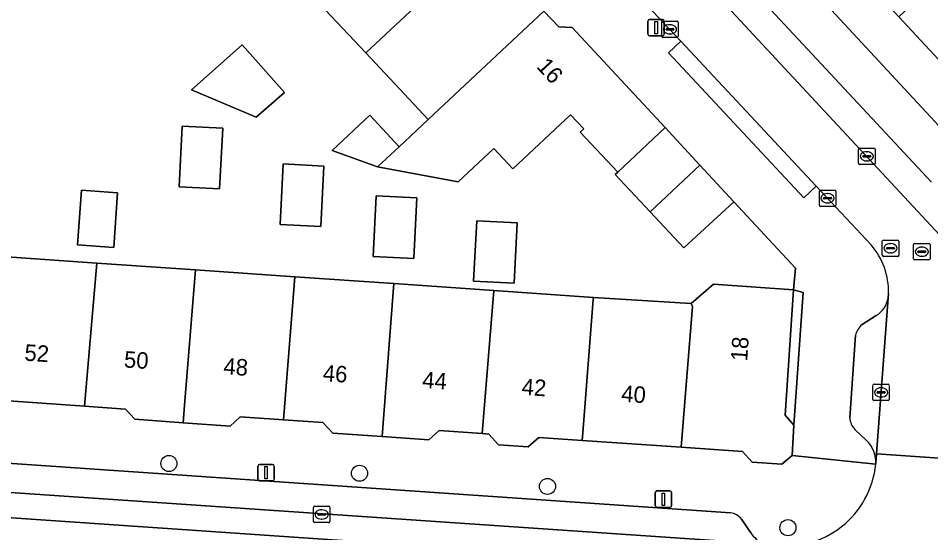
# Model space of a CAD drawing. Extents: x 159960 to 160866, y 382700 to 383354.
# Drawn here: x 160677.4 to 160732.8, y 382954.1 to 382985.4 of the extents above; entities that cross this region are included whole.
import ezdxf

# ---------------------------------------------------------------- set-up
doc = ezdxf.new("R2010")
doc.units = 0
for name, color, linetype in [('IMGEO_Boom', 7, 'Continuous'), ('IMGEO_Erf', 7, 'Continuous'), ('IMGEO_Kolk', 7, 'Continuous'), ('IMGEO_Lichtmast', 7, 'Continuous'), ('IMGEO_Muur', 7, 'Continuous'), ('IMGEO_Pand', 7, 'Continuous'), ('IMGEO_Pand_nummerreeks', 7, 'Continuous'), ('IMGEO_Parkeervlak_open', 7, 'Continuous'), ('IMGEO_Rijbaan_lokaal_open', 7, 'Continuous'), ('IMGEO_Rioolput', 7, 'Continuous'), ('IMGEO_Voetpad_open', 7, 'Continuous')]:
    doc.layers.add(name, color=color, linetype=linetype)

msp = doc.modelspace()

# ---------------------------------------------------------------- linework, layer by layer
at = {"layer": 'IMGEO_Boom'}
for centre in [(160686.53, 382958.306), (160698.111, 382957.712), (160709.533, 382956.911), (160724.142, 382954.404)]:
    msp.add_circle(centre, 0.489, dxfattribs=at)
at = {"layer": 'IMGEO_Erf'}
for points in [[(160673.235, 383043.388), (160678.604, 383037.664), (160678.452, 383037.535), (160702.049, 383012.215), (160702.21, 383012.323), (160702.992, 383011.556), (160713.702, 383000), (160739.609, 382972.048)], [(160734.623, 382981.438), (160730.879, 382985.458), (160727.135, 382989.479), (160723.39, 382993.5), (160719.646, 382997.52), (160717.337, 383000), (160715.903, 383001.542), (160712.162, 383005.567), (160708.32, 383009.7), (160711.983, 383013.105), (160714.894, 383015.797), (160716.447, 383017.251), (160720.286, 383013.127), (160724.029, 383009.105), (160727.772, 383005.084), (160731.515, 383001.061), (160732.503, 383000), (160735.257, 382997.04)], [(160676.094, 382970.915), (160682.147, 382970.495), (160688.153, 382970.078), (160694.178, 382969.66), (160700.204, 382969.242), (160706.273, 382968.821), (160712.32, 382968.401), (160718.27, 382968.025), (160719.618, 382969.207), (160724.486, 382968.87), (160724.596, 382970.181), (160720.853, 382974.209), (160717.826, 382971.413), (160715.77, 382973.604), (160713.641, 382975.874), (160713.8, 382976.024), (160711.516, 382978.458), (160711.734, 382978.663), (160710.94, 382979.51), (160707.427, 382976.214), (160706.263, 382977.454), (160704.105, 382975.428), (160699.206, 382976.338), (160696.452, 382977.342), (160698.73, 382979.479), (160700.52, 382977.57), (160702.288, 382979.229), (160698.5, 382983.267), (160694.63, 382987.392)]]:
    msp.add_lwpolyline(points, dxfattribs=at)
for points in [[(160690.983, 382983.769), (160693.552, 382980.866), (160691.833, 382979.372), (160687.899, 382981.026)], [(160689.802, 382978.689), (160689.613, 382975.01), (160687.152, 382975.137), (160687.342, 382978.816)], [(160695.941, 382976.394), (160695.752, 382972.715), (160693.291, 382972.842), (160693.48, 382976.521)], [(160683.411, 382974.77), (160683.18, 382971.444), (160680.98, 382971.597), (160681.212, 382974.923)], [(160701.594, 382974.454), (160701.404, 382970.775), (160698.943, 382970.902), (160699.133, 382974.581)], [(160707.694, 382972.943), (160707.504, 382969.264), (160705.043, 382969.391), (160705.233, 382973.07)]]:
    msp.add_lwpolyline(points, close=True, dxfattribs=at)
at = {"layer": 'IMGEO_Kolk'}
for p, q in [((160716.476, 382984.28), (160716.476, 382985.132)), ((160716.551, 382985.206), (160717.403, 382985.206)), ((160716.964, 382984.986), (160716.989, 382984.986)), ((160717.477, 382985.132), (160717.477, 382984.28)), ((160716.735, 382984.7), (160716.735, 382984.712)), ((160717.173, 382984.663), (160716.775, 382984.663)), ((160716.778, 382984.749), (160717.176, 382984.749)), ((160716.987, 382984.426), (160716.962, 382984.426)), ((160717.219, 382984.712), (160717.219, 382984.7)), ((160717.403, 382984.206), (160716.551, 382984.206)), ((160728.436, 382976.558), (160728.436, 382977.41)), ((160728.511, 382977.484), (160729.363, 382977.484)), ((160728.924, 382977.264), (160728.949, 382977.264)), ((160729.437, 382977.41), (160729.437, 382976.558)), ((160728.695, 382976.978), (160728.695, 382976.99)), ((160729.133, 382976.941), (160728.735, 382976.941)), ((160728.738, 382977.027), (160729.136, 382977.027)), ((160728.947, 382976.704), (160728.922, 382976.704)), ((160729.179, 382976.99), (160729.179, 382976.978)), ((160729.363, 382976.484), (160728.511, 382976.484)), ((160726.05, 382974.008), (160726.05, 382974.86)), ((160726.125, 382974.934), (160726.977, 382974.934)), ((160726.309, 382974.428), (160726.309, 382974.44)), ((160726.352, 382974.477), (160726.75, 382974.477)), ((160726.538, 382974.714), (160726.563, 382974.714)), ((160726.793, 382974.44), (160726.793, 382974.428)), ((160727.051, 382974.86), (160727.051, 382974.008)), ((160726.977, 382973.934), (160726.125, 382973.934)), ((160726.747, 382974.391), (160726.349, 382974.391)), ((160726.561, 382974.154), (160726.536, 382974.154)), ((160729.3, 382962.207), (160729.3, 382963.059)), ((160729.375, 382963.133), (160730.227, 382963.133)), ((160729.788, 382962.913), (160729.813, 382962.913)), ((160730.301, 382963.059), (160730.301, 382962.207)), ((160729.559, 382962.627), (160729.559, 382962.639)), ((160729.997, 382962.59), (160729.599, 382962.59)), ((160729.602, 382962.676), (160730, 382962.676)), ((160729.811, 382962.353), (160729.786, 382962.353)), ((160730.043, 382962.639), (160730.043, 382962.627)), ((160730.227, 382962.133), (160729.375, 382962.133)), ((160695.31, 382954.783), (160695.31, 382955.635)), ((160695.385, 382955.709), (160696.237, 382955.709)), ((160696.311, 382955.635), (160696.311, 382954.783)), ((160695.569, 382955.203), (160695.569, 382955.215)), ((160696.007, 382955.166), (160695.609, 382955.166)), ((160695.612, 382955.252), (160696.01, 382955.252)), ((160695.798, 382955.489), (160695.823, 382955.489)), ((160696.053, 382955.215), (160696.053, 382955.203)), ((160696.237, 382954.709), (160695.385, 382954.709)), ((160695.821, 382954.929), (160695.796, 382954.929))]:
    msp.add_line(p, q, dxfattribs=at)
for points in [[(160716.476, 382984.28), (160716.476, 382985.132)], [(160716.551, 382985.206), (160717.403, 382985.206)], [(160717.477, 382985.132), (160717.477, 382984.28)], [(160717.403, 382984.206), (160716.551, 382984.206)], [(160728.436, 382976.558), (160728.436, 382977.41)], [(160728.511, 382977.484), (160729.363, 382977.484)], [(160729.437, 382977.41), (160729.437, 382976.558)], [(160729.363, 382976.484), (160728.511, 382976.484)], [(160726.05, 382974.008), (160726.05, 382974.86)], [(160726.125, 382974.934), (160726.977, 382974.934)], [(160727.051, 382974.86), (160727.051, 382974.008)], [(160726.977, 382973.934), (160726.125, 382973.934)], [(160729.3, 382962.207), (160729.3, 382963.059)], [(160729.375, 382963.133), (160730.227, 382963.133)], [(160730.301, 382963.059), (160730.301, 382962.207)], [(160730.227, 382962.133), (160729.375, 382962.133)], [(160695.31, 382954.783), (160695.31, 382955.635)], [(160695.385, 382955.709), (160696.237, 382955.709)], [(160696.311, 382955.635), (160696.311, 382954.783)], [(160696.237, 382954.709), (160695.385, 382954.709)]]:
    msp.add_lwpolyline(points, dxfattribs=at)
for centre, radius, start, end in [((160716.553, 382985.13), 0.0765, 91.552, 178.448), ((160716.553, 382985.13), 0.0765, 91.552, 178.448), ((160717.401, 382985.13), 0.0765, 1.552, 88.448), ((160717.401, 382985.13), 0.0765, 1.552, 88.448), ((160716.775, 382984.709), 0.0403, 85.8775, 175.7526), ((160716.772, 382984.699), 0.0366, 178.938, 274.7102), ((160717.176, 382984.706), 0.043, 264.8664, 352.4533), ((160717.18, 382984.711), 0.0386, 1.7309, 96.639), ((160716.553, 382984.282), 0.0765, 181.552, 268.448), ((160716.553, 382984.282), 0.0765, 181.552, 268.448), ((160717.401, 382984.282), 0.0765, 271.552, 358.448), ((160717.401, 382984.282), 0.0765, 271.552, 358.448), ((160728.513, 382977.408), 0.0765, 91.552, 178.448), ((160728.513, 382977.408), 0.0765, 91.552, 178.448), ((160729.361, 382977.408), 0.0765, 1.552, 88.448), ((160729.361, 382977.408), 0.0765, 1.552, 88.448), ((160728.735, 382976.987), 0.0403, 85.8775, 175.7526), ((160728.732, 382976.977), 0.0366, 178.938, 274.7102), ((160729.136, 382976.984), 0.043, 264.8664, 352.4533), ((160729.14, 382976.989), 0.0386, 1.7309, 96.639), ((160728.513, 382976.56), 0.0765, 181.552, 268.448), ((160728.513, 382976.56), 0.0765, 181.552, 268.448), ((160729.361, 382976.56), 0.0765, 271.552, 358.448), ((160729.361, 382976.56), 0.0765, 271.552, 358.448), ((160726.127, 382974.858), 0.0765, 91.552, 178.448), ((160726.127, 382974.858), 0.0765, 91.552, 178.448), ((160726.349, 382974.437), 0.0403, 85.8775, 175.7526), ((160726.754, 382974.439), 0.0386, 1.7309, 96.639), ((160726.975, 382974.858), 0.0765, 1.552, 88.448), ((160726.975, 382974.858), 0.0765, 1.552, 88.448), ((160726.127, 382974.01), 0.0765, 181.552, 268.448), ((160726.127, 382974.01), 0.0765, 181.552, 268.448), ((160726.346, 382974.427), 0.0366, 178.938, 274.7102), ((160726.75, 382974.434), 0.043, 264.8664, 352.4533), ((160726.975, 382974.01), 0.0765, 271.552, 358.448), ((160726.975, 382974.01), 0.0765, 271.552, 358.448), ((160729.377, 382963.057), 0.0765, 91.552, 178.448), ((160729.377, 382963.057), 0.0765, 91.552, 178.448), ((160730.225, 382963.057), 0.0765, 1.552, 88.448), ((160730.225, 382963.057), 0.0765, 1.552, 88.448), ((160729.599, 382962.636), 0.0403, 85.8775, 175.7526), ((160729.596, 382962.626), 0.0366, 178.938, 274.7102), ((160730, 382962.633), 0.043, 264.8664, 352.4533), ((160730.004, 382962.638), 0.0386, 1.7309, 96.639), ((160729.377, 382962.209), 0.0765, 181.552, 268.448), ((160729.377, 382962.209), 0.0765, 181.552, 268.448), ((160730.225, 382962.209), 0.0765, 271.552, 358.448), ((160730.225, 382962.209), 0.0765, 271.552, 358.448), ((160695.387, 382955.633), 0.0765, 91.552, 178.448), ((160695.387, 382955.633), 0.0765, 91.552, 178.448), ((160696.235, 382955.633), 0.0765, 1.552, 88.448), ((160696.235, 382955.633), 0.0765, 1.552, 88.448), ((160695.609, 382955.212), 0.0403, 85.8775, 175.7526), ((160695.606, 382955.202), 0.0366, 178.938, 274.7102), ((160696.01, 382955.209), 0.043, 264.8664, 352.4533), ((160696.014, 382955.214), 0.0386, 1.7309, 96.639), ((160695.387, 382954.785), 0.0765, 181.552, 268.448), ((160695.387, 382954.785), 0.0765, 181.552, 268.448), ((160696.235, 382954.785), 0.0765, 271.552, 358.448), ((160696.235, 382954.785), 0.0765, 271.552, 358.448)]:
    msp.add_arc(centre, radius, start, end, dxfattribs=at)
for centre, major_axis, ratio, start_param, end_param in [((160716.963, 382984.706), (-0.387, 0.002), 0.722429, 4.712389, 7.853982), ((160716.988, 382984.706), (-0.39, 0.002), 0.717154, 1.570796, 4.712389), ((160728.923, 382976.984), (-0.387, 0.002), 0.722429, 4.712389, 7.853982), ((160728.948, 382976.984), (-0.39, 0.002), 0.717154, 1.570796, 4.712389), ((160726.537, 382974.434), (-0.387, 0.002), 0.722429, 4.712389, 7.853982), ((160726.562, 382974.434), (-0.39, 0.002), 0.717154, 1.570796, 4.712389), ((160729.787, 382962.633), (-0.387, 0.002), 0.722429, 4.712389, 7.853982), ((160729.812, 382962.633), (-0.39, 0.002), 0.717154, 1.570796, 4.712389), ((160695.797, 382955.209), (-0.387, 0.002), 0.722429, 4.712389, 7.853982), ((160695.822, 382955.209), (-0.39, 0.002), 0.717154, 1.570796, 4.712389)]:
    msp.add_ellipse(centre, major_axis=major_axis, ratio=ratio, start_param=start_param, end_param=end_param, dxfattribs=at)
at = {"layer": 'IMGEO_Lichtmast'}
for p, q in [((160715.639, 382984.407), (160715.639, 382985.207)), ((160715.639, 382985.207), (160715.639, 382984.407)), ((160715.739, 382985.307), (160716.529, 382985.307)), ((160716.529, 382985.307), (160715.739, 382985.307)), ((160716.629, 382985.207), (160716.629, 382984.407)), ((160716.629, 382984.407), (160716.629, 382985.207)), ((160716.529, 382984.307), (160715.739, 382984.307)), ((160715.739, 382984.307), (160716.529, 382984.307)), ((160691.938, 382957.349), (160691.938, 382958.149)), ((160691.938, 382958.149), (160691.938, 382957.349)), ((160692.038, 382958.249), (160692.828, 382958.249)), ((160692.828, 382958.249), (160692.038, 382958.249)), ((160692.928, 382958.149), (160692.928, 382957.349)), ((160692.928, 382957.349), (160692.928, 382958.149)), ((160692.828, 382957.249), (160692.038, 382957.249)), ((160692.038, 382957.249), (160692.828, 382957.249)), ((160716.081, 382955.737), (160716.081, 382956.537)), ((160716.081, 382956.537), (160716.081, 382955.737)), ((160716.181, 382956.637), (160716.971, 382956.637)), ((160716.971, 382956.637), (160716.181, 382956.637)), ((160717.071, 382956.537), (160717.071, 382955.737)), ((160717.071, 382955.737), (160717.071, 382956.537)), ((160716.971, 382955.637), (160716.181, 382955.637)), ((160716.181, 382955.637), (160716.971, 382955.637))]:
    msp.add_line(p, q, dxfattribs=at)
for points in [[(160716.059, 382985.182), (160716.209, 382985.182), (160716.209, 382984.432), (160716.059, 382984.432), (160716.059, 382985.182)], [(160692.358, 382958.124), (160692.508, 382958.124), (160692.508, 382957.374), (160692.358, 382957.374), (160692.358, 382958.124)], [(160716.501, 382956.512), (160716.651, 382956.512), (160716.651, 382955.762), (160716.501, 382955.762), (160716.501, 382956.512)]]:
    msp.add_lwpolyline(points, dxfattribs=at)
for centre, start, end in [((160715.739, 382985.207), 90, 180), ((160715.739, 382985.207), 90, 180), ((160716.529, 382985.207), 0, 90), ((160716.529, 382985.207), 360, 90), ((160715.739, 382984.407), 180, 270), ((160715.739, 382984.407), 180, 270), ((160716.529, 382984.407), 270, 0), ((160716.529, 382984.407), 270, 0), ((160692.038, 382958.149), 90, 180), ((160692.038, 382958.149), 90, 180), ((160692.828, 382958.149), 0, 90), ((160692.828, 382958.149), 360, 90), ((160692.038, 382957.349), 180, 270), ((160692.038, 382957.349), 180, 270), ((160692.828, 382957.349), 270, 0), ((160692.828, 382957.349), 270, 0), ((160716.181, 382956.537), 90, 180), ((160716.181, 382956.537), 90, 180), ((160716.971, 382956.537), 0, 90), ((160716.971, 382956.537), 360, 90), ((160716.181, 382955.737), 180, 270), ((160716.181, 382955.737), 180, 270), ((160716.971, 382955.737), 270, 0), ((160716.971, 382955.737), 270, 0)]:
    msp.add_arc(centre, 0.1, start, end, dxfattribs=at)
at = {"layer": 'IMGEO_Muur'}
msp.add_lwpolyline([(160720.853, 382974.209), (160724.596, 382970.181)], dxfattribs=at)
at = {"layer": 'IMGEO_Pand'}
for points in [[(160696.201, 382988.866), (160694.63, 382987.392), (160698.5, 382983.267), (160705.995, 382990.297), (160702.157, 382994.453)], [(160734.623, 382981.438), (160742.744, 382988.996), (160739.001, 382993.018), (160730.879, 382985.458)], [(160702.288, 382979.229), (160709.309, 382985.813), (160708.406, 382986.786), (160708.387, 382987.707), (160705.995, 382990.297), (160698.5, 382983.267)], [(160710.94, 382979.51), (160711.734, 382978.663), (160711.516, 382978.458), (160713.8, 382976.024), (160716.681, 382978.726), (160711.038, 382984.809), (160710.214, 382984.848), (160709.309, 382985.813), (160702.288, 382979.229), (160700.52, 382977.57), (160699.206, 382976.338), (160704.105, 382975.428), (160706.263, 382977.454), (160707.427, 382976.214)], [(160690.983, 382983.769), (160687.899, 382981.026), (160691.833, 382979.372), (160693.552, 382980.866)], [(160699.206, 382976.338), (160700.52, 382977.57), (160698.73, 382979.479), (160696.452, 382977.342)], [(160687.342, 382978.816), (160687.152, 382975.137), (160689.613, 382975.01), (160689.802, 382978.689)], [(160718.793, 382976.44), (160716.681, 382978.726), (160713.8, 382976.024), (160713.641, 382975.874), (160715.77, 382973.604)], [(160693.48, 382976.521), (160693.291, 382972.842), (160695.752, 382972.715), (160695.941, 382976.394)], [(160718.793, 382976.44), (160715.77, 382973.604), (160717.826, 382971.413), (160720.853, 382974.209)], [(160680.98, 382971.597), (160683.18, 382971.444), (160683.411, 382974.77), (160681.212, 382974.923)], [(160701.404, 382970.775), (160701.594, 382974.454), (160699.133, 382974.581), (160698.943, 382970.902)], [(160705.233, 382973.07), (160705.043, 382969.391), (160707.504, 382969.264), (160707.694, 382972.943)], [(160682.147, 382970.495), (160676.094, 382970.915), (160675.351, 382962.213), (160681.406, 382961.785)], [(160687.401, 382960.787), (160687.488, 382961.858), (160688.153, 382970.078), (160682.147, 382970.495), (160681.406, 382961.785), (160683.893, 382961.609), (160684.455, 382961.005)], [(160694.178, 382969.66), (160688.153, 382970.078), (160687.488, 382961.858), (160687.401, 382960.787), (160690.251, 382960.577), (160690.857, 382961.143), (160693.486, 382960.959)], [(160694.178, 382969.66), (160693.486, 382960.959), (160695.893, 382960.79), (160696.488, 382960.152), (160699.481, 382959.945), (160699.565, 382961.029), (160700.204, 382969.242)], [(160705.557, 382960.126), (160706.273, 382968.821), (160700.204, 382969.242), (160699.565, 382961.029), (160699.481, 382959.945), (160702.332, 382959.747), (160702.953, 382960.306)], [(160718.27, 382968.025), (160718.343, 382967.856), (160717.659, 382959.293), (160721.379, 382959.039), (160721.963, 382958.385), (160723.767, 382958.261), (160724.4, 382958.802), (160724.51, 382960.63), (160723.971, 382961.252), (160724.486, 382968.87), (160719.618, 382969.207)], [(160705.557, 382960.126), (160705.962, 382960.098), (160706.558, 382959.451), (160708.359, 382959.328), (160709, 382959.884), (160711.642, 382959.704), (160711.678, 382960.178), (160712.308, 382968.284), (160712.32, 382968.401), (160706.273, 382968.821)], [(160718.27, 382968.025), (160712.32, 382968.401), (160712.308, 382968.284), (160711.678, 382960.178), (160711.642, 382959.704), (160717.659, 382959.293), (160718.343, 382967.856)]]:
    msp.add_lwpolyline(points, close=True, dxfattribs=at)
at = {"layer": 'IMGEO_Parkeervlak_open'}
for points in [[(160732.864, 382975.416), (160710.24, 382999.711), (160708.935, 382998.505), (160709.652, 382997.732), (160733.364, 382972.191)], [(160729.476, 382958.258), (160729.483, 382958.298), (160729.523, 382958.902), (160730.23, 382968.377)], [(160729.505, 382967.299), (160728.654, 382966.752)], [(160728.251, 382966.103), (160727.9, 382961.081)], [(160728.201, 382960.372), (160728.918, 382959.705)], [(160654.755, 382959.537), (160654.019, 382958.813), (160653.43, 382958.408), (160653.414, 382958.135), (160722.631, 382953.419)], [(160720.655, 382955.308), (160655.46, 382959.793)], [(160721.884, 382954.095), (160721.319, 382954.921)]]:
    msp.add_lwpolyline(points, dxfattribs=at)
for centre, radius, start, end in [((160728.702, 382968.622), 1.547, 301.2504, 350.9047), ((160729.373, 382965.856), 1.149, 128.7448, 167.5783), ((160729.039, 382961.146), 1.141, 183.2753, 222.7312), ((160727.64, 382958.381), 1.84, 356.1579, 46.018), ((160720.53, 382954.33), 0.986, 36.8295, 82.7005), ((160723.58, 382955.218), 2.034, 213.5169, 242.1959)]:
    msp.add_arc(centre, radius, start, end, dxfattribs=at)
at = {"layer": 'IMGEO_Rijbaan_lokaal_open'}
for points in [[(160734.313, 382971.169), (160733.364, 382972.191), (160709.652, 382997.732), (160707.076, 382995.331), (160716.257, 382985.452), (160717.644, 382983.994), (160725.867, 382975.173), (160729.198, 382971.599)], [(160730.249, 382968.636), (160730.23, 382968.377), (160729.523, 382958.902), (160734.532, 382958.545), (160735.211, 382967.768)], [(160734.501, 382957.951), (160734.532, 382958.545), (160729.523, 382958.902), (160729.483, 382958.298), (160729.476, 382958.258)]]:
    msp.add_lwpolyline(points, dxfattribs=at)
for points in [[(160722.253, 382948.731), (160722.467, 382951.886), (160653.323, 382956.615), (160653.414, 382958.135), (160653.43, 382958.408), (160652.778, 382958.219), (160652.393, 382952.08), (160653.02, 382952.036), (160653.128, 382953.506)], [(160653.414, 382958.135), (160653.323, 382956.615), (160722.467, 382951.886), (160722.631, 382953.419)]]:
    msp.add_lwpolyline(points, close=True, dxfattribs=at)
for centre, radius, start, end in [((160725.939, 382968.775), 4.313, 358.1538, 40.9062), ((160723.974, 382958.81), 5.53, 262.2373, 354.2704)]:
    msp.add_arc(centre, radius, start, end, dxfattribs=at)
at = {"layer": 'IMGEO_Rioolput'}
for p, q in [((160729.875, 382970.967), (160729.875, 382971.819)), ((160729.95, 382971.893), (160730.802, 382971.893)), ((160730.363, 382971.673), (160730.388, 382971.673)), ((160730.876, 382971.819), (160730.876, 382970.967)), ((160731.848, 382971.686), (160732.7, 382971.686)), ((160730.134, 382971.387), (160730.134, 382971.399)), ((160730.572, 382971.35), (160730.174, 382971.35)), ((160730.177, 382971.436), (160730.575, 382971.436)), ((160730.386, 382971.113), (160730.361, 382971.113)), ((160730.618, 382971.399), (160730.618, 382971.387)), ((160731.773, 382970.76), (160731.773, 382971.612)), ((160732.032, 382971.18), (160732.032, 382971.192)), ((160732.47, 382971.143), (160732.072, 382971.143)), ((160732.075, 382971.229), (160732.473, 382971.229)), ((160732.261, 382971.466), (160732.286, 382971.466)), ((160732.516, 382971.192), (160732.516, 382971.18)), ((160732.774, 382971.612), (160732.774, 382970.76)), ((160730.802, 382970.893), (160729.95, 382970.893)), ((160732.7, 382970.686), (160731.848, 382970.686)), ((160732.284, 382970.906), (160732.259, 382970.906))]:
    msp.add_line(p, q, dxfattribs=at)
for points in [[(160729.875, 382970.967), (160729.875, 382971.819)], [(160729.95, 382971.893), (160730.802, 382971.893)], [(160730.876, 382971.819), (160730.876, 382970.967)], [(160731.848, 382971.686), (160732.7, 382971.686)], [(160731.773, 382970.76), (160731.773, 382971.612)], [(160732.774, 382971.612), (160732.774, 382970.76)], [(160730.802, 382970.893), (160729.95, 382970.893)], [(160732.7, 382970.686), (160731.848, 382970.686)]]:
    msp.add_lwpolyline(points, dxfattribs=at)
for centre, radius, start, end in [((160729.952, 382971.817), 0.0765, 91.552, 178.448), ((160729.952, 382971.817), 0.0765, 91.552, 178.448), ((160730.8, 382971.817), 0.0765, 1.552, 88.448), ((160730.8, 382971.817), 0.0765, 1.552, 88.448), ((160731.85, 382971.61), 0.0765, 91.552, 178.448), ((160731.85, 382971.61), 0.0765, 91.552, 178.448), ((160732.698, 382971.61), 0.0765, 1.552, 88.448), ((160732.698, 382971.61), 0.0765, 1.552, 88.448), ((160730.174, 382971.396), 0.0403, 85.8775, 175.7526), ((160730.171, 382971.386), 0.0366, 178.938, 274.7102), ((160730.575, 382971.393), 0.043, 264.8664, 352.4533), ((160730.579, 382971.398), 0.0386, 1.7309, 96.639), ((160732.072, 382971.189), 0.0403, 85.8775, 175.7526), ((160732.069, 382971.179), 0.0366, 178.938, 274.7102), ((160732.473, 382971.186), 0.043, 264.8664, 352.4533), ((160732.477, 382971.191), 0.0386, 1.7309, 96.639), ((160729.952, 382970.969), 0.0765, 181.552, 268.448), ((160729.952, 382970.969), 0.0765, 181.552, 268.448), ((160730.8, 382970.969), 0.0765, 271.552, 358.448), ((160730.8, 382970.969), 0.0765, 271.552, 358.448), ((160731.85, 382970.762), 0.0765, 181.552, 268.448), ((160731.85, 382970.762), 0.0765, 181.552, 268.448), ((160732.698, 382970.762), 0.0765, 271.552, 358.448), ((160732.698, 382970.762), 0.0765, 271.552, 358.448)]:
    msp.add_arc(centre, radius, start, end, dxfattribs=at)
for centre, major_axis, ratio, start_param, end_param in [((160730.362, 382971.393), (-0.387, 0.002), 0.722429, 4.712389, 7.853982), ((160730.387, 382971.393), (-0.39, 0.002), 0.717154, 1.570796, 4.712389), ((160732.26, 382971.186), (-0.387, 0.002), 0.722429, 4.712389, 7.853982), ((160732.285, 382971.186), (-0.39, 0.002), 0.717154, 1.570796, 4.712389)]:
    msp.add_ellipse(centre, major_axis=major_axis, ratio=ratio, start_param=start_param, end_param=end_param, dxfattribs=at)
at = {"layer": 'IMGEO_Voetpad_open'}
for points in [[(160739.609, 382972.048), (160713.702, 383000), (160702.992, 383011.556), (160702.21, 383012.323), (160702.049, 383012.215), (160678.452, 383037.535), (160678.604, 383037.664), (160673.235, 383043.388)], [(160675.357, 383037.17), (160702.135, 383008.415), (160702.829, 383007.669), (160705.84, 383004.437), (160707.217, 383002.958), (160709.971, 383000), (160710.24, 382999.711), (160732.864, 382975.416)], [(160674.164, 383024.406), (160680.806, 383017.294), (160684.661, 383013.167), (160688.333, 383009.235), (160691.981, 383005.329), (160694.256, 383002.897), (160702.157, 382994.453), (160705.995, 382990.297), (160708.387, 382987.707), (160708.406, 382986.786), (160709.309, 382985.813), (160710.214, 382984.848), (160711.038, 382984.809), (160716.681, 382978.726), (160718.793, 382976.44), (160720.853, 382974.209), (160724.596, 382970.181), (160724.486, 382968.87), (160725.074, 382968.708), (160724.51, 382960.63), (160724.4, 382958.802), (160729.476, 382958.258)], [(160729.198, 382971.599), (160725.867, 382975.173), (160725.106, 382974.464), (160716.883, 382983.285), (160717.644, 382983.994), (160716.257, 382985.452)], [(160730.23, 382968.377), (160730.249, 382968.636)], [(160728.654, 382966.752), (160729.505, 382967.299)], [(160727.9, 382961.081), (160728.251, 382966.103)], [(160721.379, 382959.039), (160717.659, 382959.293), (160711.642, 382959.704), (160709, 382959.884), (160708.359, 382959.328), (160706.558, 382959.451), (160705.962, 382960.098), (160705.557, 382960.126), (160702.953, 382960.306), (160702.332, 382959.747), (160699.481, 382959.945), (160696.488, 382960.152), (160695.893, 382960.79), (160693.486, 382960.959), (160690.857, 382961.143), (160690.251, 382960.577), (160687.401, 382960.787), (160684.455, 382961.005), (160683.893, 382961.609), (160681.406, 382961.785), (160675.351, 382962.213)], [(160728.918, 382959.705), (160728.201, 382960.372)], [(160655.46, 382959.793), (160720.655, 382955.308)], [(160729.476, 382958.258), (160724.4, 382958.802), (160723.767, 382958.261), (160721.963, 382958.385), (160721.379, 382959.039)], [(160721.319, 382954.921), (160721.884, 382954.095)]]:
    msp.add_lwpolyline(points, dxfattribs=at)
for points in [[(160725.867, 382975.173), (160717.644, 382983.994), (160716.883, 382983.285), (160725.106, 382974.464)], [(160724.486, 382968.87), (160723.971, 382961.252), (160724.51, 382960.63), (160725.074, 382968.708)]]:
    msp.add_lwpolyline(points, close=True, dxfattribs=at)
for centre, radius, start, end in [((160725.939, 382968.775), 4.313, 358.1538, 40.9062), ((160728.702, 382968.622), 1.547, 301.2504, 350.9047), ((160729.373, 382965.856), 1.149, 128.7448, 167.5783), ((160729.039, 382961.146), 1.141, 183.2753, 222.7312), ((160727.64, 382958.381), 1.84, 356.1579, 46.018), ((160723.974, 382958.81), 5.53, 262.2373, 354.2704), ((160720.53, 382954.33), 0.986, 36.8295, 82.7005), ((160723.58, 382955.218), 2.034, 213.5169, 242.1959)]:
    msp.add_arc(centre, radius, start, end, dxfattribs=at)

# ---------------------------------------------------------------- texts
at = {"layer": 'IMGEO_Pand_nummerreeks'}
for s, rotation, p in [('16', 312.7253, (160708.819, 382982.406)), ('18', 86.1325, (160721.665, 382964.501)), ('52', 356.0631, (160677.728, 382964.566)), ('50', 356.0631, (160683.776, 382964.15)), ('48', 356.0631, (160689.819, 382963.735)), ('46', 356.0631, (160695.859, 382963.319)), ('44', 356.0631, (160701.901, 382962.903)), ('42', 356.0631, (160707.941, 382962.487)), ('40', 356.0631, (160713.99, 382962.071))]:
    msp.add_text(s, height=1, rotation=rotation, dxfattribs=at).set_placement(p)

doc.saveas('drawing.dxf')
